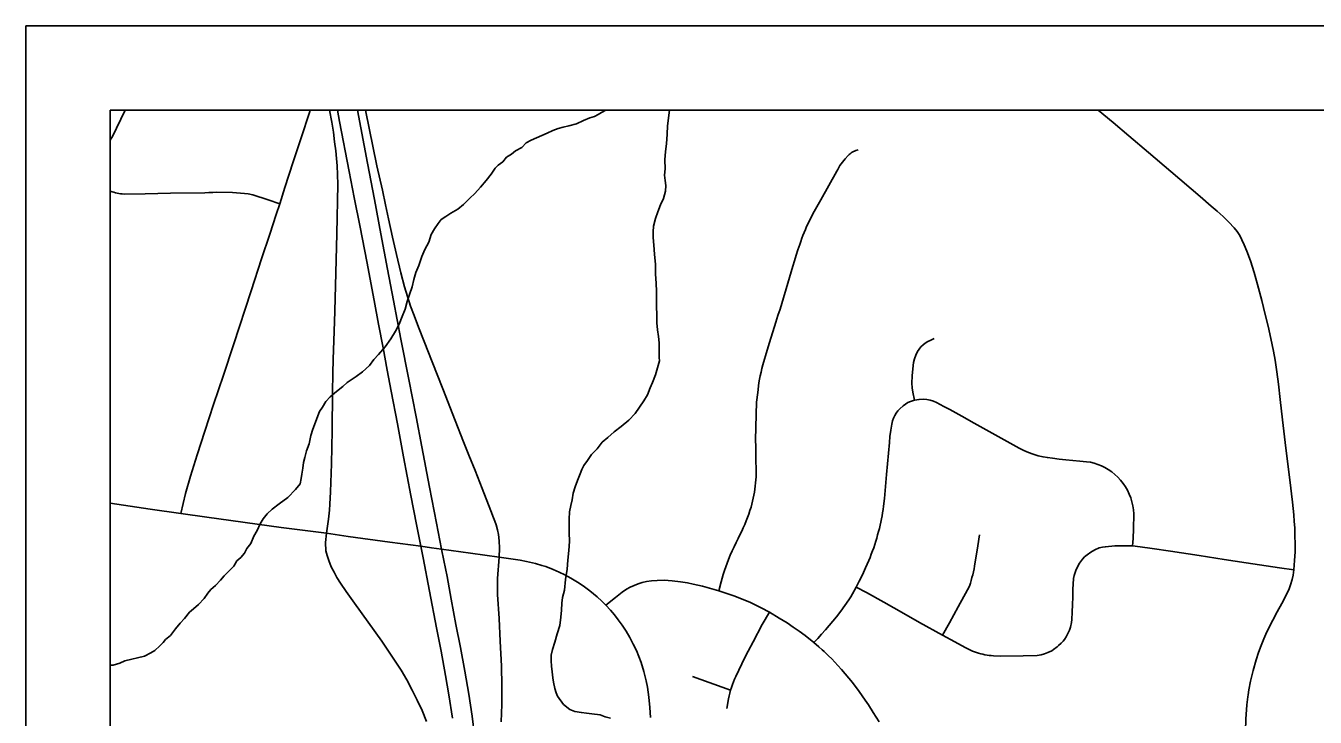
# Model space of a CAD drawing. Extents: x -59 to 82, y -3 to 49.
# Drawn here: x 2 to 3.527, y 20.181 to 21 of the extents above; entities that cross this region are included whole.
import ezdxf

# ---------------------------------------------------------------- set-up
doc = ezdxf.new("R2010")
doc.units = 0
for name, color, linetype in [('GM_X_City_Street', 7, 'Continuous'), ('GM_X_Corporation', 7, 'Continuous'), ('GM_X_County_Road', 7, 'Continuous'), ('GM_X_Interchange_Ramps', 7, 'Continuous'), ('GM_X_Minor_River', 7, 'Continuous'), ('GM_X_State_Route', 7, 'Continuous'), ('SH_Data', 7, 'Continuous')]:
    doc.layers.add(name, color=color, linetype=linetype)

msp = doc.modelspace()

# ---------------------------------------------------------------- linework, layer by layer
at = {"layer": 'GM_X_City_Street'}
msp.add_line((2.7893, 20.2291), (2.8346, 20.2128), dxfattribs=at)
for points in [[(2.1, 20.8646), (2.1017, 20.8675), (2.1046, 20.8729), (2.1073, 20.8786), (2.1177, 20.9)], [(2.8205, 20.3305), (2.8233, 20.341), (2.8246, 20.3455), (2.8259, 20.35), (2.8273, 20.3545), (2.8288, 20.359), (2.8304, 20.3634), (2.832, 20.3678), (2.8342, 20.3728), (2.8364, 20.3778), (2.8386, 20.3828), (2.841, 20.3877), (2.8434, 20.3926), (2.846, 20.3975), (2.8478, 20.4014), (2.8496, 20.4053), (2.8513, 20.4093), (2.853, 20.4133), (2.8545, 20.4173), (2.856, 20.4214), (2.8574, 20.4255), (2.8588, 20.4296), (2.8598, 20.4331), (2.8606, 20.4366), (2.8614, 20.4402), (2.8621, 20.4438), (2.8628, 20.4474), (2.8633, 20.4511), (2.8638, 20.4547), (2.8642, 20.4583), (2.8645, 20.462), (2.8648, 20.4656), (2.8645, 20.4941), (2.8643, 20.5012), (2.8641, 20.5095), (2.8654, 20.5542), (2.8667, 20.5655), (2.8681, 20.5768), (2.8689, 20.5811), (2.8697, 20.5854), (2.8707, 20.5896), (2.8717, 20.5938), (2.8728, 20.5981), (2.8779, 20.6155), (2.8806, 20.6246), (2.8881, 20.649), (2.8905, 20.6567), (2.8931, 20.6643), (2.9043, 20.7019), (2.9062, 20.7085), (2.9081, 20.7151), (2.9101, 20.7216), (2.9121, 20.7281), (2.9142, 20.7346), (2.9164, 20.741), (2.9176, 20.7446), (2.9188, 20.7482), (2.9202, 20.7517), (2.9216, 20.7552), (2.9231, 20.7587), (2.9246, 20.7621), (2.9291, 20.7711), (2.9321, 20.777), (2.9351, 20.7826), (2.9382, 20.7882), (2.9414, 20.7937), (2.9602, 20.8277), (2.9614, 20.8299), (2.9626, 20.8321), (2.964, 20.8343), (2.9654, 20.8364), (2.9669, 20.8384), (2.9685, 20.8404), (2.9701, 20.8423), (2.9739, 20.8464), (2.975, 20.8474), (2.9761, 20.8484), (2.9774, 20.8493), (2.9787, 20.8501), (2.98, 20.8509), (2.9813, 20.8516), (2.9827, 20.8522), (2.9856, 20.8531)], [(2.1, 20.8041), (2.1001, 20.804), (2.1021, 20.8033), (2.1041, 20.8027), (2.1061, 20.8021), (2.1081, 20.8017), (2.1101, 20.8013), (2.1122, 20.801), (2.1142, 20.8007), (2.1163, 20.8006), (2.1414, 20.8009), (2.1712, 20.8015), (2.2121, 20.8021), (2.2168, 20.8024), (2.2214, 20.8026), (2.2261, 20.8028), (2.2448, 20.8024), (2.2495, 20.8021), (2.2541, 20.8018), (2.2588, 20.8013), (2.2634, 20.8007), (2.2687, 20.7995), (2.2869, 20.7938), (2.3007, 20.7892)], [(3.0523, 20.5564), (3.0504, 20.5659), (3.0496, 20.5712), (3.0492, 20.5765), (3.0494, 20.5854), (3.0502, 20.5937), (3.0513, 20.6009), (3.0525, 20.6054), (3.054, 20.6099), (3.0558, 20.6142), (3.0578, 20.6169), (3.06, 20.6195), (3.0624, 20.6218), (3.0651, 20.6239), (3.068, 20.6258), (3.071, 20.6273), (3.0758, 20.6294)], [(2.9332, 20.2693), (2.9378, 20.2742), (2.9424, 20.2793), (2.9469, 20.2843), (2.9514, 20.2895), (2.9557, 20.2947), (2.96, 20.2999), (2.9651, 20.3064), (2.97, 20.313), (2.9746, 20.3199), (2.9768, 20.3233), (2.979, 20.3269), (2.9833, 20.335), (2.9869, 20.3421), (2.9894, 20.3472), (2.9919, 20.3524), (2.9942, 20.3576), (2.9982, 20.3665), (2.9997, 20.3702), (3.0012, 20.374), (3.0027, 20.3778), (3.004, 20.3815), (3.0053, 20.3854), (3.0065, 20.3892), (3.0076, 20.3931), (3.0087, 20.397), (3.0097, 20.4009), (3.0107, 20.4045), (3.0116, 20.4082), (3.0125, 20.4119), (3.0133, 20.4157), (3.014, 20.4194), (3.0146, 20.4231), (3.0151, 20.4269), (3.0156, 20.4307), (3.0167, 20.44), (3.0176, 20.4494), (3.0185, 20.4588), (3.0192, 20.4682), (3.0227, 20.5062), (3.0233, 20.5135), (3.0243, 20.5209), (3.0256, 20.5281), (3.0264, 20.5318), (3.0275, 20.535), (3.0289, 20.5381), (3.0306, 20.541), (3.0327, 20.5438), (3.0349, 20.5463), (3.0388, 20.5497), (3.0416, 20.5517), (3.0446, 20.5535), (3.0477, 20.5549), (3.0523, 20.5564)], [(3.0523, 20.5564), (3.0578, 20.5574), (3.0624, 20.5576), (3.067, 20.5571), (3.071, 20.5563), (3.0748, 20.5552), (3.0785, 20.5537), (3.0872, 20.549), (3.094, 20.5452), (3.1084, 20.5375), (3.1231, 20.5291), (3.1477, 20.5154), (3.1763, 20.4995), (3.1817, 20.4969), (3.1872, 20.4945), (3.1929, 20.4924), (3.1987, 20.4906), (3.2045, 20.4892), (3.2098, 20.4883), (3.2156, 20.4875), (3.2236, 20.4866), (3.2317, 20.4857), (3.2398, 20.4849), (3.2479, 20.4841), (3.2561, 20.4835), (3.2606, 20.4828), (3.2651, 20.4817), (3.2695, 20.4803), (3.2737, 20.4786), (3.2778, 20.4765), (3.2818, 20.4742), (3.2858, 20.4714), (3.2896, 20.4684), (3.2931, 20.4651), (3.2964, 20.4615), (3.2994, 20.4578), (3.3022, 20.4538), (3.3046, 20.4496), (3.3067, 20.4452), (3.3084, 20.4406), (3.3098, 20.436), (3.3109, 20.4312), (3.3117, 20.4265), (3.3121, 20.4216), (3.3117, 20.4035), (3.3111, 20.3931), (3.3107, 20.3879), (3.3105, 20.3837)], [(2.9833, 20.335), (2.9954, 20.3284), (3.0159, 20.317), (3.0396, 20.3035), (3.0582, 20.2929), (3.0856, 20.278), (3.1001, 20.27), (3.1123, 20.2635), (3.1188, 20.2601), (3.1211, 20.2591), (3.1235, 20.2582), (3.1259, 20.2573), (3.1283, 20.2566), (3.1308, 20.2559), (3.1333, 20.2553), (3.1358, 20.2548), (3.1383, 20.2543), (3.1408, 20.254), (3.1433, 20.2537), (3.1459, 20.2536), (3.1539, 20.2533), (3.181, 20.2535), (3.1975, 20.2539), (3.2023, 20.2546), (3.2061, 20.2559), (3.2103, 20.2574), (3.2148, 20.2596), (3.2171, 20.2611), (3.2212, 20.264), (3.223, 20.2657), (3.226, 20.2685), (3.2283, 20.2708), (3.2298, 20.2728), (3.232, 20.2762), (3.2342, 20.2807), (3.2357, 20.284), (3.2369, 20.2875), (3.2381, 20.2928), (3.2386, 20.2965), (3.2391, 20.3054), (3.2395, 20.3143), (3.2398, 20.3232), (3.24, 20.3321), (3.2407, 20.345), (3.2415, 20.3488), (3.2433, 20.3545), (3.2449, 20.3581), (3.2478, 20.3633), (3.2489, 20.365), (3.2512, 20.368), (3.2538, 20.3707), (3.2566, 20.3732), (3.2611, 20.3765), (3.266, 20.3792), (3.2711, 20.3813), (3.2749, 20.3822), (3.2784, 20.3828), (3.2821, 20.3832), (3.2859, 20.3835), (3.2896, 20.3838), (3.2933, 20.3839), (3.3105, 20.3837), (3.3195, 20.3828), (3.3338, 20.3807), (3.3556, 20.3775), (3.3893, 20.3723), (3.4189, 20.3678), (3.4449, 20.3637), (3.4844, 20.3577), (3.5013, 20.3553)], [(3.0856, 20.278), (3.0936, 20.2926), (3.1042, 20.3114), (3.1152, 20.3315), (3.1174, 20.3361), (3.1185, 20.3395), (3.1195, 20.3428), (3.1204, 20.3462), (3.1213, 20.3496), (3.1221, 20.353), (3.1228, 20.3565), (3.1234, 20.3599), (3.1274, 20.3839), (3.1291, 20.3967)], [(2.8302, 20.1912), (2.832, 20.2026), (2.8328, 20.206), (2.8337, 20.2094), (2.8346, 20.2128), (2.8357, 20.2161), (2.8368, 20.2194), (2.838, 20.2226), (2.8392, 20.2259), (2.8406, 20.2291), (2.8442, 20.2366), (2.8478, 20.2441), (2.8515, 20.2516), (2.8553, 20.2591), (2.8613, 20.2702), (2.8721, 20.2907), (2.8806, 20.3051)]]:
    msp.add_lwpolyline(points, dxfattribs=at)
at = {"layer": 'GM_X_Corporation'}
msp.add_lwpolyline([(4.2424, 20.9), (2.1, 20.9), (2.1, 18.3548), (2.1368, 18.3561), (2.2585, 18.361), (2.3799, 18.4018), (2.6193, 18.4962), (2.9167, 18.6103), (2.6809, 18.7455), (2.9591, 18.836), (2.9277, 20.1527), (4.0816, 20.1703)], dxfattribs=at)
at = {"layer": 'GM_X_County_Road'}
msp.add_line((3.4471, 20.205), (3.4474, 20.2071), dxfattribs=at)
for points in [[(2.1834, 20.4221), (2.189, 20.4459), (2.1949, 20.4665), (2.2028, 20.4918), (2.212, 20.5196), (2.2223, 20.5512), (2.2341, 20.5861), (2.2458, 20.6219), (2.2667, 20.6859), (2.2792, 20.7237), (2.2889, 20.7531), (2.2964, 20.7762), (2.3007, 20.7892), (2.3068, 20.8084), (2.3167, 20.8386), (2.3257, 20.8662), (2.3363, 20.8983), (2.3368, 20.9)], [(3.5013, 20.3553), (3.5023, 20.3663), (3.5029, 20.3767), (3.5025, 20.4052), (3.502, 20.4128), (3.5014, 20.4204), (3.4998, 20.4355), (3.4968, 20.4622), (3.4922, 20.4994), (3.4879, 20.5332), (3.4853, 20.5573), (3.4833, 20.5753), (3.4814, 20.5899), (3.4794, 20.6037), (3.4775, 20.6145), (3.4744, 20.6294), (3.471, 20.6442), (3.4677, 20.658), (3.4635, 20.6745), (3.4586, 20.6934), (3.4545, 20.7075), (3.4501, 20.7215), (3.446, 20.733), (3.4428, 20.7406), (3.4401, 20.7464), (3.4374, 20.7515), (3.4343, 20.7562), (3.4309, 20.7607), (3.4244, 20.7674), (3.4178, 20.7739), (3.4109, 20.7802), (3.4038, 20.7864), (3.3904, 20.7978), (3.3559, 20.8274), (3.3296, 20.8498), (3.306, 20.8696), (3.2875, 20.8852), (3.27, 20.9)], [(2.1, 20.4346), (2.1001, 20.4345), (2.1474, 20.4273), (2.1834, 20.4221)], [(2.1834, 20.4221), (2.2145, 20.4177), (2.3024, 20.4057), (2.3559, 20.3987), (2.3819, 20.395), (2.4309, 20.3883), (2.4679, 20.3833), (2.4804, 20.3815), (2.4924, 20.3799), (2.5267, 20.3751), (2.5604, 20.3704)], [(2.5604, 20.3704), (2.5853, 20.3667), (2.5927, 20.3653), (2.6037, 20.3628), (2.6109, 20.3607), (2.6157, 20.3592), (2.6243, 20.3559), (2.6314, 20.3527), (2.6384, 20.3493), (2.6453, 20.3456), (2.6552, 20.3395), (2.6616, 20.3352), (2.6678, 20.3305), (2.6767, 20.3233), (2.6821, 20.3184), (2.687, 20.3135)], [(3.4474, 20.2071), (3.4482, 20.2133), (3.4501, 20.2234), (3.4532, 20.236), (3.4569, 20.2489), (3.4596, 20.2573), (3.4627, 20.2656), (3.466, 20.2738), (3.4697, 20.2819), (3.4768, 20.2958), (3.4819, 20.3057), (3.4871, 20.3156), (3.4935, 20.3279), (3.4958, 20.3328), (3.4977, 20.3377), (3.4995, 20.344), (3.5006, 20.3492), (3.5013, 20.3553)], [(2.687, 20.3135), (2.6981, 20.3227), (2.706, 20.329), (2.7113, 20.3323), (2.7158, 20.3348), (2.7204, 20.337), (2.7252, 20.3389), (2.73, 20.3404), (2.735, 20.3417), (2.7408, 20.3425), (2.7476, 20.3429), (2.7558, 20.3431), (2.7655, 20.3423), (2.7752, 20.3412), (2.7834, 20.3399), (2.7901, 20.3386), (2.8013, 20.3359), (2.8124, 20.333), (2.8205, 20.3305), (2.8289, 20.3278), (2.8385, 20.3246), (2.8473, 20.3211), (2.8581, 20.3167), (2.8709, 20.3105), (2.8806, 20.3051), (2.892, 20.2982), (2.9014, 20.2924), (2.9088, 20.2875), (2.9156, 20.2827), (2.9229, 20.2774), (2.9332, 20.2693), (2.939, 20.2642), (2.9429, 20.2607), (2.9452, 20.2585), (2.9505, 20.2535), (2.9543, 20.2498), (2.9579, 20.246), (2.9615, 20.2421), (2.9659, 20.2372), (2.9703, 20.2321), (2.9747, 20.2271), (2.9789, 20.2219), (2.9869, 20.2111), (2.9941, 20.2009), (2.9979, 20.1954)], [(2.7398, 20.1803), (2.7389, 20.1923), (2.7377, 20.2044), (2.7362, 20.2163), (2.7347, 20.2238), (2.732, 20.2348), (2.7286, 20.2457), (2.726, 20.2528), (2.723, 20.2598), (2.7193, 20.2675), (2.7152, 20.2752), (2.7108, 20.2826), (2.706, 20.2898), (2.7014, 20.2963), (2.697, 20.3022), (2.6923, 20.3078), (2.687, 20.3135)], [(3.4361, 20.124), (3.438, 20.1311), (3.4396, 20.1375), (3.4409, 20.144), (3.4418, 20.1497), (3.4426, 20.1556), (3.4433, 20.1614), (3.444, 20.1672), (3.4446, 20.1731), (3.4448, 20.1786), (3.4451, 20.1842), (3.4455, 20.1897), (3.446, 20.1953), (3.4471, 20.205)], [(2.9979, 20.1954), (3.0035, 20.1864), (3.0103, 20.1754)]]:
    msp.add_lwpolyline(points, dxfattribs=at)
at = {"layer": 'GM_X_Interchange_Ramps'}
for points in [[(2.3596, 20.9), (2.3623, 20.8859), (2.3642, 20.874), (2.3657, 20.8624), (2.3671, 20.852), (2.3679, 20.8429), (2.3686, 20.8339), (2.369, 20.8236), (2.3694, 20.8119), (2.3685, 20.7534), (2.3672, 20.7073), (2.3658, 20.6617), (2.365, 20.6377), (2.3641, 20.6051), (2.3634, 20.5881), (2.363, 20.5657), (2.3627, 20.5206), (2.3619, 20.481), (2.3607, 20.448), (2.3602, 20.4333), (2.3595, 20.4262), (2.3583, 20.4154), (2.3559, 20.3987)], [(2.5604, 20.3704), (2.5608, 20.3809), (2.5606, 20.3898), (2.5597, 20.3974), (2.5587, 20.4026), (2.5568, 20.4088), (2.5554, 20.413), (2.5539, 20.4171), (2.5508, 20.4252), (2.5403, 20.4516), (2.532, 20.4732), (2.5247, 20.4914), (2.5184, 20.5072), (2.5086, 20.5325), (2.4938, 20.5698), (2.4813, 20.6017), (2.4718, 20.626), (2.4652, 20.6428), (2.4597, 20.6567), (2.4556, 20.6678), (2.4519, 20.6791), (2.4486, 20.6905), (2.4442, 20.7071), (2.4389, 20.729), (2.4342, 20.7495), (2.4295, 20.7713), (2.4261, 20.7877), (2.4224, 20.8053), (2.4158, 20.8341), (2.4021, 20.9)], [(2.3559, 20.3987), (2.355, 20.3876), (2.3553, 20.3779), (2.3567, 20.3723), (2.3587, 20.3665), (2.3617, 20.3591), (2.365, 20.3526), (2.3684, 20.3465), (2.3725, 20.3395), (2.3795, 20.3297), (2.3894, 20.316), (2.4055, 20.2933), (2.4215, 20.2708), (2.4342, 20.2518), (2.4443, 20.2366), (2.451, 20.2249), (2.4574, 20.213), (2.4635, 20.201), (2.4693, 20.1888), (2.4745, 20.1756)], [(2.5628, 20.1752), (2.5635, 20.1957), (2.5637, 20.2178), (2.5632, 20.2411), (2.5617, 20.2709), (2.5604, 20.2977), (2.5586, 20.326), (2.5584, 20.3349), (2.5586, 20.345), (2.5604, 20.3704)]]:
    msp.add_lwpolyline(points, dxfattribs=at)
at = {"layer": 'GM_X_Minor_River'}
for points in [[(2.687, 20.9), (2.6816, 20.8972), (2.6778, 20.8949), (2.6733, 20.8926), (2.668, 20.891), (2.6604, 20.8878), (2.6521, 20.8839), (2.6431, 20.8815), (2.6362, 20.8799), (2.6302, 20.8784), (2.6241, 20.876), (2.6174, 20.8729), (2.5985, 20.8643), (2.5925, 20.8612), (2.5872, 20.8558), (2.5797, 20.8519), (2.5752, 20.848), (2.5691, 20.8442), (2.5647, 20.8388), (2.5594, 20.8349), (2.5557, 20.8311), (2.5512, 20.8242), (2.5452, 20.8165), (2.5385, 20.8088), (2.5318, 20.8012), (2.5258, 20.7958)], [(2.7623, 20.9), (2.76, 20.8814), (2.7594, 20.8716), (2.7588, 20.8601), (2.7574, 20.851), (2.7568, 20.8411), (2.7569, 20.8305), (2.7562, 20.8229), (2.7571, 20.8168), (2.7579, 20.8107), (2.7573, 20.8039), (2.7551, 20.7955), (2.7514, 20.7879), (2.7485, 20.7795), (2.7456, 20.7718), (2.7434, 20.7627), (2.7427, 20.7558), (2.7428, 20.749), (2.7437, 20.7399), (2.7446, 20.7292), (2.7456, 20.7171), (2.7457, 20.7057), (2.7466, 20.6951), (2.7468, 20.6852), (2.7469, 20.6768), (2.747, 20.6685), (2.7472, 20.6563), (2.7473, 20.6479), (2.7481, 20.6396), (2.749, 20.632), (2.7499, 20.6244), (2.75, 20.6176), (2.75, 20.6115), (2.7501, 20.6069), (2.7502, 20.6031), (2.7458, 20.5864), (2.7422, 20.5772), (2.7392, 20.5711), (2.7363, 20.5627), (2.7318, 20.5558), (2.7266, 20.5481), (2.7214, 20.5405), (2.7139, 20.5328), (2.7049, 20.5251), (2.6967, 20.5189), (2.6892, 20.512), (2.6824, 20.5065), (2.6764, 20.4989), (2.6697, 20.492), (2.6652, 20.4851), (2.6608, 20.4789), (2.6585, 20.4743), (2.6563, 20.469), (2.6534, 20.4614), (2.6505, 20.4537), (2.6483, 20.4461), (2.6469, 20.4385), (2.6455, 20.4316), (2.644, 20.424), (2.6434, 20.4156), (2.6435, 20.4088), (2.6436, 20.3997), (2.6438, 20.389), (2.6432, 20.3784), (2.6418, 20.367), (2.6412, 20.3563), (2.6391, 20.3441), (2.6377, 20.3312), (2.6356, 20.3228), (2.6349, 20.316), (2.6343, 20.3076), (2.6336, 20.2992), (2.6322, 20.2893), (2.6293, 20.2794), (2.6264, 20.2695), (2.6235, 20.2611), (2.6221, 20.2542), (2.6222, 20.2474), (2.6223, 20.2413), (2.6231, 20.2345), (2.624, 20.2276), (2.6248, 20.2223), (2.6264, 20.2148), (2.628, 20.2095), (2.6296, 20.2057), (2.6366, 20.1959), (2.6442, 20.1899), (2.6503, 20.1877), (2.658, 20.1863), (2.664, 20.1856), (2.6701, 20.1849), (2.68, 20.1835), (2.6861, 20.1813), (2.6922, 20.1798)], [(2.5258, 20.7958), (2.5183, 20.7881), (2.5115, 20.7827), (2.5032, 20.778), (2.4972, 20.7741), (2.492, 20.7703), (2.4882, 20.7657), (2.4838, 20.7595), (2.48, 20.7526), (2.4771, 20.7435), (2.4727, 20.7351), (2.469, 20.7267), (2.4654, 20.716), (2.4617, 20.7076), (2.4595, 20.6992), (2.4574, 20.6908), (2.4544, 20.6816), (2.4515, 20.6732), (2.4494, 20.6641), (2.4457, 20.6557), (2.442, 20.6465), (2.4376, 20.6381), (2.4324, 20.6289), (2.4257, 20.6197), (2.4175, 20.6105), (2.4122, 20.6044), (2.407, 20.5975), (2.3988, 20.5898), (2.3912, 20.5844), (2.3852, 20.5805), (2.3807, 20.5774), (2.3755, 20.5728), (2.368, 20.5666), (2.3604, 20.5604), (2.3552, 20.555), (2.3515, 20.5481), (2.3478, 20.5428), (2.3397, 20.5222), (2.3375, 20.5145), (2.3354, 20.5046), (2.3325, 20.4962), (2.3303, 20.4886), (2.3289, 20.4825), (2.3282, 20.4757), (2.3268, 20.4688), (2.3261, 20.4635), (2.3247, 20.4574), (2.3194, 20.4505), (2.3104, 20.4412), (2.2999, 20.4335), (2.2917, 20.4273), (2.2857, 20.4219), (2.2812, 20.4158), (2.2775, 20.4097), (2.2738, 20.402), (2.2701, 20.3951), (2.2664, 20.3867), (2.2619, 20.3806), (2.259, 20.3752), (2.2545, 20.3699), (2.25, 20.366), (2.2463, 20.3599), (2.2403, 20.3537), (2.235, 20.3484), (2.2306, 20.343), (2.2246, 20.3368), (2.2193, 20.3322), (2.2156, 20.3276), (2.2111, 20.3215), (2.2044, 20.3145), (2.1984, 20.3091), (2.1939, 20.3053), (2.1879, 20.2976), (2.1827, 20.2922), (2.1774, 20.2853), (2.1715, 20.2777), (2.1655, 20.273), (2.1625, 20.2692), (2.1587, 20.2653), (2.1527, 20.2599), (2.1482, 20.2569), (2.1407, 20.253), (2.1172, 20.2474), (2.1112, 20.245), (2.1036, 20.2426), (2.1, 20.2426)]]:
    msp.add_lwpolyline(points, dxfattribs=at)
at = {"layer": 'GM_X_State_Route'}
for points in [[(2.5054, 20.1797), (2.501, 20.2071), (2.4969, 20.2302), (2.4918, 20.2591), (2.4864, 20.2866), (2.4781, 20.3303), (2.4705, 20.3698), (2.4679, 20.3833), (2.4628, 20.4092), (2.456, 20.4435), (2.4474, 20.4892), (2.4403, 20.5282), (2.4327, 20.567), (2.428, 20.5921), (2.4231, 20.6186), (2.4178, 20.6465), (2.4124, 20.6746), (2.4037, 20.7207), (2.3959, 20.7615), (2.3889, 20.7967), (2.3831, 20.8274), (2.3716, 20.8864), (2.369, 20.9)], [(2.5315, 20.1592), (2.5284, 20.1819), (2.5247, 20.2081), (2.5198, 20.2352), (2.5146, 20.2633), (2.5094, 20.2907), (2.5037, 20.3208), (2.4988, 20.3473), (2.4951, 20.3666), (2.4924, 20.3799), (2.4862, 20.4108), (2.4781, 20.4532), (2.469, 20.501), (2.4621, 20.5365), (2.4534, 20.5809), (2.4441, 20.6288), (2.4355, 20.6744), (2.4285, 20.7116), (2.4206, 20.7536), (2.4129, 20.7941), (2.4046, 20.8373), (2.3928, 20.9)]]:
    msp.add_lwpolyline(points, dxfattribs=at)
at = {"layer": 'SH_Data'}
for p, q in [((2, 21), (9, 21)), ((2, 21), (2, 14)), ((2.1, 20.9), (2.1, 14.1)), ((2.1, 20.9), (8.9, 20.9))]:
    msp.add_line(p, q, dxfattribs=at)
msp.add_lwpolyline([(8.9, 20.9), (2.1, 20.9), (2.1, 14.1), (8.9, 14.1)], close=True, dxfattribs=at)

doc.saveas('drawing.dxf')
